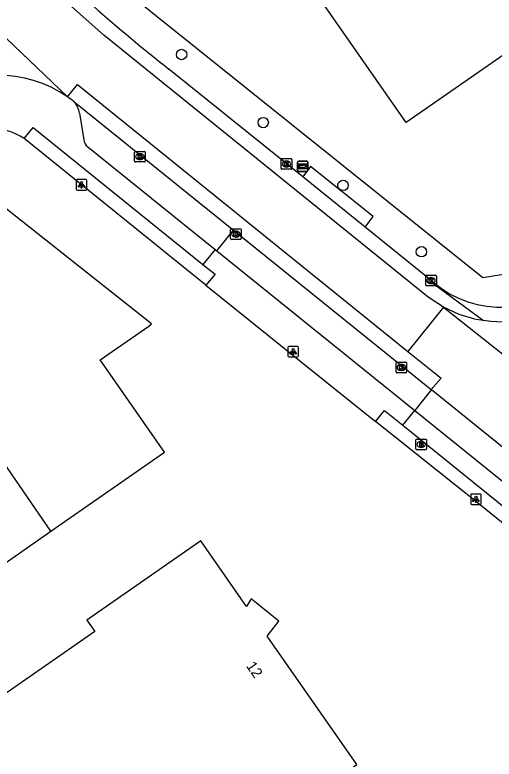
# Model space of a CAD drawing. Extents: x 156651 to 158072, y 387631 to 388990.
# Drawn here: x 157301.5 to 157346.7, y 388033.4 to 388103.6 of the extents above; entities that cross this region are included whole.
import ezdxf

# ---------------------------------------------------------------- set-up
doc = ezdxf.new("R2010")
doc.units = 0
for name, color, linetype in [('IMGEO_Berm_groen', 7, 'Continuous'), ('IMGEO_Boom', 7, 'Continuous'), ('IMGEO_Brandkraan', 7, 'Continuous'), ('IMGEO_Groenvoorziening', 7, 'Continuous'), ('IMGEO_Hek', 7, 'Continuous'), ('IMGEO_Kolk', 7, 'Continuous'), ('IMGEO_Lichtpunt', 7, 'Continuous'), ('IMGEO_Pand', 7, 'Continuous'), ('IMGEO_Pand_nummerreeks', 7, 'Continuous'), ('IMGEO_Rijbaan_lokaal_gesloten', 7, 'Continuous'), ('IMGEO_Voetpad_open', 7, 'Continuous'), ('IMGEO_Wegwijzer', 7, 'Continuous')]:
    doc.layers.add(name, color=color, linetype=linetype)

msp = doc.modelspace()

# ---------------------------------------------------------------- linework, layer by layer
at = {"layer": 'IMGEO_Berm_groen'}
for points in [[(157304.594, 388111.931), (157309.704, 388107.668), (157345.604, 388078.857), (157350.282, 388079.607), (157353.239, 388083.252)], [(157334.514, 388083.582), (157335.28, 388084.592), (157329.374, 388089.304), (157328.627, 388088.335)]]:
    msp.add_lwpolyline(points, dxfattribs=at)
at = {"layer": 'IMGEO_Boom'}
for centre in [(157317.224, 388099.879), (157324.909, 388093.454), (157332.436, 388087.541), (157339.812, 388081.28)]:
    msp.add_circle(centre, 0.489, dxfattribs=at)
at = {"layer": 'IMGEO_Brandkraan'}
for p, q in [((157339.292, 388062.681), (157339.292, 388063.533)), ((157339.367, 388063.607), (157340.219, 388063.607)), ((157339.78, 388063.387), (157339.805, 388063.387)), ((157340.293, 388063.533), (157340.293, 388062.681)), ((157340.219, 388062.607), (157339.367, 388062.607)), ((157339.803, 388062.827), (157339.778, 388062.827))]:
    msp.add_line(p, q, dxfattribs=at)
for points in [[(157339.292, 388062.681), (157339.292, 388063.533)], [(157339.367, 388063.607), (157340.219, 388063.607)], [(157339.64, 388063.307), (157339.64, 388062.907), (157339.853, 388062.907)], [(157339.871, 388063.307), (157339.64, 388063.307)], [(157339.819, 388063.226), (157339.765, 388063.226), (157339.765, 388063.15)], [(157339.765, 388063.15), (157339.818, 388063.15)], [(157339.827, 388063.074), (157339.765, 388063.074), (157339.765, 388062.993)], [(157340.293, 388063.533), (157340.293, 388062.681)], [(157340.219, 388062.607), (157339.367, 388062.607)], [(157339.765, 388062.993), (157339.827, 388062.993)]]:
    msp.add_lwpolyline(points, dxfattribs=at)
for centre, radius, start, end in [((157339.369, 388063.531), 0.0765, 91.55205, 178.44795), ((157339.369, 388063.531), 0.0765, 91.55205, 178.44795), ((157339.82, 388063.188), 0.0379, 267.82845, 90.93552), ((157339.828, 388063.033), 0.0404, 269.87594, 90.50774), ((157339.875, 388063.162), 0.145, 59.4692, 91.53667), ((157339.9, 388063.209), 0.0922, 285.51372, 58.15012), ((157339.905, 388063.017), 0.105, 301.31148, 78.98903), ((157340.217, 388063.531), 0.0765, 1.55205, 88.44795), ((157340.217, 388063.531), 0.0765, 1.55205, 88.44795), ((157339.369, 388062.683), 0.0765, 181.55205, 268.44795), ((157339.369, 388062.683), 0.0765, 181.55205, 268.44795), ((157339.859, 388063.158), 0.251, 268.66757, 293.53466), ((157340.217, 388062.683), 0.0765, 271.55205, 358.44795), ((157340.217, 388062.683), 0.0765, 271.55205, 358.44795)]:
    msp.add_arc(centre, radius, start, end, dxfattribs=at)
for centre, major_axis, ratio, start_param, end_param in [((157339.779, 388063.107), (-0.387, 0.002), 0.722429, 4.712389, 7.853982), ((157339.804, 388063.107), (-0.39, 0.002), 0.717154, 1.570796, 4.712389)]:
    msp.add_ellipse(centre, major_axis=major_axis, ratio=ratio, start_param=start_param, end_param=end_param, dxfattribs=at)
at = {"layer": 'IMGEO_Groenvoorziening'}
for points in [[(157319.509, 388078.127), (157302.386, 388091.949)], [(157363.942, 388041.441), (157361.367, 388044.157), (157360.422, 388045.039), (157356.641, 388048.292), (157345.073, 388057.645), (157335.501, 388065.276)]]:
    msp.add_lwpolyline(points, dxfattribs=at)
at = {"layer": 'IMGEO_Hek'}
msp.add_lwpolyline([(157304.594, 388111.931), (157309.704, 388107.668), (157345.604, 388078.857), (157350.282, 388079.607), (157353.239, 388083.252)], dxfattribs=at)
at = {"layer": 'IMGEO_Kolk'}
for p, q in [((157312.792, 388089.82), (157312.792, 388090.672)), ((157312.867, 388090.746), (157313.719, 388090.746)), ((157313.28, 388090.526), (157313.305, 388090.526)), ((157313.793, 388090.672), (157313.793, 388089.82)), ((157313.719, 388089.746), (157312.867, 388089.746)), ((157313.303, 388089.966), (157313.278, 388089.966)), ((157326.603, 388089.131), (157326.603, 388089.983)), ((157326.678, 388090.057), (157327.53, 388090.057)), ((157327.091, 388089.837), (157327.116, 388089.837)), ((157327.604, 388089.983), (157327.604, 388089.131)), ((157327.53, 388089.057), (157326.678, 388089.057)), ((157327.114, 388089.277), (157327.089, 388089.277)), ((157321.911, 388083.443), (157322.763, 388083.443)), ((157321.836, 388082.517), (157321.836, 388083.369)), ((157322.324, 388083.223), (157322.349, 388083.223)), ((157322.837, 388083.369), (157322.837, 388082.517)), ((157322.763, 388082.443), (157321.911, 388082.443)), ((157322.347, 388082.663), (157322.322, 388082.663)), ((157340.223, 388078.132), (157340.223, 388078.984)), ((157340.298, 388079.058), (157341.15, 388079.058)), ((157340.711, 388078.838), (157340.736, 388078.838)), ((157341.224, 388078.984), (157341.224, 388078.132)), ((157341.15, 388078.058), (157340.298, 388078.058)), ((157340.734, 388078.278), (157340.709, 388078.278)), ((157337.424, 388069.939), (157337.424, 388070.791)), ((157337.499, 388070.865), (157338.351, 388070.865)), ((157338.425, 388070.791), (157338.425, 388069.939)), ((157337.935, 388070.085), (157337.91, 388070.085)), ((157337.912, 388070.645), (157337.937, 388070.645)), ((157338.351, 388069.865), (157337.499, 388069.865))]:
    msp.add_line(p, q, dxfattribs=at)
for points in [[(157312.792, 388089.82), (157312.792, 388090.672)], [(157312.867, 388090.746), (157313.719, 388090.746)], [(157313.113, 388090.446), (157313.236, 388090.446), (157313.236, 388090.295), (157313.366, 388090.446), (157313.53, 388090.446), (157313.384, 388090.295), (157313.537, 388090.046), (157313.385, 388090.046), (157313.3, 388090.21), (157313.236, 388090.143), (157313.236, 388090.046), (157313.113, 388090.046), (157313.113, 388090.446)], [(157313.793, 388090.672), (157313.793, 388089.82)], [(157313.719, 388089.746), (157312.867, 388089.746)], [(157326.603, 388089.131), (157326.603, 388089.983)], [(157326.678, 388090.057), (157327.53, 388090.057)], [(157326.924, 388089.757), (157327.047, 388089.757), (157327.047, 388089.606), (157327.177, 388089.757), (157327.341, 388089.757), (157327.195, 388089.606), (157327.348, 388089.357), (157327.196, 388089.357), (157327.111, 388089.521), (157327.047, 388089.454), (157327.047, 388089.357), (157326.924, 388089.357), (157326.924, 388089.757)], [(157327.604, 388089.983), (157327.604, 388089.131)], [(157327.53, 388089.057), (157326.678, 388089.057)], [(157321.911, 388083.443), (157322.763, 388083.443)], [(157321.836, 388082.517), (157321.836, 388083.369)], [(157322.157, 388083.143), (157322.28, 388083.143), (157322.28, 388082.992), (157322.41, 388083.143), (157322.574, 388083.143), (157322.428, 388082.992), (157322.581, 388082.743), (157322.429, 388082.743), (157322.344, 388082.907), (157322.28, 388082.84), (157322.28, 388082.743), (157322.157, 388082.743), (157322.157, 388083.143)], [(157322.837, 388083.369), (157322.837, 388082.517)], [(157322.763, 388082.443), (157321.911, 388082.443)], [(157340.223, 388078.132), (157340.223, 388078.984)], [(157340.298, 388079.058), (157341.15, 388079.058)], [(157340.544, 388078.758), (157340.667, 388078.758), (157340.667, 388078.607), (157340.797, 388078.758), (157340.961, 388078.758), (157340.815, 388078.607), (157340.968, 388078.358), (157340.816, 388078.358), (157340.731, 388078.522), (157340.667, 388078.455), (157340.667, 388078.358), (157340.544, 388078.358), (157340.544, 388078.758)], [(157341.224, 388078.984), (157341.224, 388078.132)], [(157341.15, 388078.058), (157340.298, 388078.058)], [(157337.424, 388069.939), (157337.424, 388070.791)], [(157337.499, 388070.865), (157338.351, 388070.865)], [(157338.425, 388070.791), (157338.425, 388069.939)], [(157337.745, 388070.565), (157337.868, 388070.565), (157337.868, 388070.414), (157337.998, 388070.565), (157338.162, 388070.565), (157338.016, 388070.414), (157338.169, 388070.165), (157338.017, 388070.165), (157337.932, 388070.329), (157337.868, 388070.262), (157337.868, 388070.165), (157337.745, 388070.165), (157337.745, 388070.565)], [(157338.351, 388069.865), (157337.499, 388069.865)]]:
    msp.add_lwpolyline(points, dxfattribs=at)
for centre, start, end in [((157312.869, 388090.67), 91.55205, 178.44795), ((157312.869, 388090.67), 91.55205, 178.44795), ((157313.717, 388090.67), 1.55205, 88.44795), ((157313.717, 388090.67), 1.55205, 88.44795), ((157312.869, 388089.822), 181.55205, 268.44795), ((157312.869, 388089.822), 181.55205, 268.44795), ((157313.717, 388089.822), 271.55205, 358.44795), ((157313.717, 388089.822), 271.55205, 358.44795), ((157326.68, 388089.981), 91.55205, 178.44795), ((157326.68, 388089.981), 91.55205, 178.44795), ((157327.528, 388089.981), 1.55205, 88.44795), ((157327.528, 388089.981), 1.55205, 88.44795), ((157326.68, 388089.133), 181.55205, 268.44795), ((157326.68, 388089.133), 181.55205, 268.44795), ((157327.528, 388089.133), 271.55205, 358.44795), ((157327.528, 388089.133), 271.55205, 358.44795), ((157321.913, 388083.367), 91.55205, 178.44795), ((157321.913, 388083.367), 91.55205, 178.44795), ((157322.761, 388083.367), 1.55205, 88.44795), ((157322.761, 388083.367), 1.55205, 88.44795), ((157321.913, 388082.519), 181.55205, 268.44795), ((157321.913, 388082.519), 181.55205, 268.44795), ((157322.761, 388082.519), 271.55205, 358.44795), ((157322.761, 388082.519), 271.55205, 358.44795), ((157340.3, 388078.982), 91.55205, 178.44795), ((157340.3, 388078.982), 91.55205, 178.44795), ((157341.148, 388078.982), 1.55205, 88.44795), ((157341.148, 388078.982), 1.55205, 88.44795), ((157340.3, 388078.134), 181.55205, 268.44795), ((157340.3, 388078.134), 181.55205, 268.44795), ((157341.148, 388078.134), 271.55205, 358.44795), ((157341.148, 388078.134), 271.55205, 358.44795), ((157337.501, 388070.789), 91.55205, 178.44795), ((157337.501, 388070.789), 91.55205, 178.44795), ((157338.349, 388070.789), 1.55205, 88.44795), ((157338.349, 388070.789), 1.55205, 88.44795), ((157337.501, 388069.941), 181.55205, 268.44795), ((157337.501, 388069.941), 181.55205, 268.44795), ((157338.349, 388069.941), 271.55205, 358.44795), ((157338.349, 388069.941), 271.55205, 358.44795)]:
    msp.add_arc(centre, 0.0765, start, end, dxfattribs=at)
for centre, major_axis, ratio, start_param, end_param in [((157313.279, 388090.246), (-0.387, 0.002), 0.722429, 4.712389, 7.853982), ((157313.304, 388090.246), (-0.39, 0.002), 0.717154, 1.570796, 4.712389), ((157327.09, 388089.557), (-0.387, 0.002), 0.722429, 4.712389, 7.853982), ((157327.115, 388089.557), (-0.39, 0.002), 0.717154, 1.570796, 4.712389), ((157322.323, 388082.943), (-0.387, 0.002), 0.722429, 4.712389, 7.853982), ((157322.348, 388082.943), (-0.39, 0.002), 0.717154, 1.570796, 4.712389), ((157340.71, 388078.558), (-0.387, 0.002), 0.722429, 4.712389, 7.853982), ((157340.735, 388078.558), (-0.39, 0.002), 0.717154, 1.570796, 4.712389), ((157337.911, 388070.365), (-0.387, 0.002), 0.722429, 4.712389, 7.853982), ((157337.936, 388070.365), (-0.39, 0.002), 0.717154, 1.570796, 4.712389)]:
    msp.add_ellipse(centre, major_axis=major_axis, ratio=ratio, start_param=start_param, end_param=end_param, dxfattribs=at)
at = {"layer": 'IMGEO_Lichtpunt'}
for p, q in [((157307.292, 388087.991), (157307.292, 388087.184)), ((157307.292, 388087.991), (157307.292, 388087.184)), ((157308.194, 388088.086), (157307.386, 388088.086)), ((157308.194, 388088.086), (157307.386, 388088.086)), ((157308.288, 388087.184), (157308.288, 388087.991)), ((157308.288, 388087.184), (157308.288, 388087.991)), ((157307.386, 388087.09), (157308.194, 388087.09)), ((157307.386, 388087.09), (157308.194, 388087.09)), ((157327.241, 388072.259), (157327.241, 388071.452)), ((157327.241, 388072.259), (157327.241, 388071.452)), ((157328.143, 388072.354), (157327.335, 388072.354)), ((157328.143, 388072.354), (157327.335, 388072.354)), ((157328.237, 388071.452), (157328.237, 388072.259)), ((157328.237, 388071.452), (157328.237, 388072.259)), ((157327.335, 388071.358), (157328.143, 388071.358)), ((157327.335, 388071.358), (157328.143, 388071.358)), ((157344.457, 388058.336), (157344.457, 388057.529)), ((157344.457, 388058.336), (157344.457, 388057.529)), ((157345.359, 388058.431), (157344.551, 388058.431)), ((157345.359, 388058.431), (157344.551, 388058.431)), ((157345.453, 388057.529), (157345.453, 388058.336)), ((157345.453, 388057.529), (157345.453, 388058.336)), ((157344.551, 388057.435), (157345.359, 388057.435)), ((157344.551, 388057.435), (157345.359, 388057.435))]:
    msp.add_line(p, q, dxfattribs=at)
for points in [[(157307.666, 388087.655), (157307.705, 388087.627), (157307.517, 388087.365), (157307.479, 388087.392), (157307.666, 388087.655)], [(157307.768, 388087.607), (157307.815, 388087.607), (157307.815, 388087.285), (157307.768, 388087.285), (157307.768, 388087.607)], [(157307.878, 388087.627), (157307.916, 388087.654), (157308.103, 388087.392), (157308.064, 388087.364), (157307.878, 388087.627)], [(157327.615, 388071.923), (157327.654, 388071.895), (157327.466, 388071.633), (157327.428, 388071.66), (157327.615, 388071.923)], [(157327.717, 388071.875), (157327.764, 388071.875), (157327.764, 388071.553), (157327.717, 388071.553), (157327.717, 388071.875)], [(157327.827, 388071.895), (157327.865, 388071.922), (157328.052, 388071.66), (157328.013, 388071.632), (157327.827, 388071.895)], [(157344.831, 388058), (157344.87, 388057.972), (157344.682, 388057.71), (157344.644, 388057.737), (157344.831, 388058)], [(157344.933, 388057.952), (157344.98, 388057.952), (157344.98, 388057.63), (157344.933, 388057.63), (157344.933, 388057.952)], [(157345.043, 388057.972), (157345.081, 388057.999), (157345.268, 388057.737), (157345.229, 388057.709), (157345.043, 388057.972)]]:
    msp.add_lwpolyline(points, dxfattribs=at)
for centre in [(157307.791, 388087.789), (157327.74, 388072.057), (157344.956, 388058.134)]:
    msp.add_circle(centre, 0.0994, dxfattribs=at)
for centre, start, end in [((157307.386, 388087.991), 90, 180), ((157307.386, 388087.991), 90, 180), ((157308.194, 388087.991), 0, 90), ((157308.194, 388087.991), 0, 90), ((157307.386, 388087.184), 180, 270), ((157307.386, 388087.184), 180, 270), ((157308.194, 388087.184), 270, 0), ((157308.194, 388087.184), 270, 360), ((157327.335, 388072.259), 90, 180), ((157327.335, 388072.259), 90, 180), ((157328.143, 388072.259), 0, 90), ((157328.143, 388072.259), 0, 90), ((157327.335, 388071.452), 180, 270), ((157327.335, 388071.452), 180, 270), ((157328.143, 388071.452), 270, 0), ((157328.143, 388071.452), 270, 360), ((157344.551, 388058.336), 90, 180), ((157344.551, 388058.336), 90, 180), ((157345.359, 388058.336), 0, 90), ((157345.359, 388058.336), 0, 90), ((157344.551, 388057.529), 180, 270), ((157344.551, 388057.529), 180, 270), ((157345.359, 388057.529), 270, 0), ((157345.359, 388057.529), 270, 360)]:
    msp.add_arc(centre, 0.0946, start, end, dxfattribs=at)
at = {"layer": 'IMGEO_Pand'}
for points in [[(157351.143, 388160.273), (157367.369, 388137.046), (157375.029, 388126.081), (157374.884, 388125.98), (157371, 388123.278), (157373.931, 388119.066), (157374.291, 388118.549), (157359.447, 388108.199), (157357.92, 388110.389), (157354.876, 388108.287), (157356.429, 388106.057), (157338.379, 388093.469), (157327.058, 388109.73), (157327.201, 388109.843), (157311.351, 388132.544), (157338.607, 388151.537), (157351.143, 388160.273)], [(157304.913, 388054.921), (157315.596, 388062.375), (157309.547, 388071.083), (157314.137, 388074.254), (157314.384, 388074.482), (157299.126, 388086.551), (157295.291, 388083.861), (157295.474, 388083.614), (157295.673, 388083.732), (157296.83, 388082.08), (157290.538, 388077.719), (157290.349, 388077.923), (157289.283, 388077.665)], [(157304.913, 388054.921), (157289.283, 388077.665)], [(157295.004, 388048.007), (157304.913, 388054.921)], [(157297.752, 388003.524), (157297.944, 388003.658), (157299.616, 388001.233), (157322.97, 388017.506), (157327.072, 388020.364), (157323.352, 388025.662), (157333.716, 388032.919), (157325.284, 388045.037), (157326.381, 388046.439), (157323.784, 388048.53), (157323.348, 388047.818), (157319.026, 388054.029), (157308.289, 388046.541), (157309.049, 388045.451), (157300.378, 388039.443), (157294.657, 388047.688)]]:
    msp.add_lwpolyline(points, dxfattribs=at)
at = {"layer": 'IMGEO_Rijbaan_lokaal_gesloten'}
for points in [[(157341.899, 388076.038), (157340.456, 388076.982), (157309.901, 388101.717), (157302.391, 388108.413), (157297.417, 388113.326), (157292.839, 388118.359), (157292.715, 388118.524), (157290.068, 388122.059), (157284.128, 388130.537), (157250.785, 388178.4), (157218.017, 388225.194), (157168.536, 388296.106), (157166.328, 388299.54), (157165.346, 388302.72), (157165.232, 388304.849), (157165.572, 388307.171), (157166.44, 388309.461), (157166.862, 388310.136)], [(157519.658, 388255.905), (157508.983, 388245.953), (157482.524, 388221.195), (157472.586, 388211.776), (157466.448, 388206.061), (157458.709, 388198.857), (157451.011, 388191.483), (157442.081, 388182.987), (157433.998, 388174.762), (157428.31, 388168.424), (157418.054, 388155.99), (157409.349, 388145.114), (157397.82, 388130.747), (157372.577, 388099.512), (157356.41, 388079.268), (157355.48, 388078.115), (157354.015, 388076.833), (157353.016, 388076.181), (157352.205, 388075.752), (157350.909, 388075.228), (157349.26, 388074.812), (157347.485, 388074.649), (157346.364, 388074.69), (157345.672, 388074.796)], [(157306.474, 388095.88), (157287.657, 388113.917)], [(157328.627, 388088.335), (157316.025, 388098.512)], [(157306.474, 388095.88), (157307.404, 388097.063), (157338.534, 388071.878)], [(157307.076, 388095.433), (157322.115, 388083.308)], [(157334.514, 388083.582), (157328.627, 388088.335)], [(157340.899, 388078.426), (157334.514, 388083.582)], [(157322.115, 388083.308), (157340.735, 388068.296)], [(157340.899, 388078.426), (157340.891, 388078.329), (157345.672, 388074.796)], [(157341.899, 388076.038), (157338.534, 388071.878)], [(157345.672, 388074.796), (157344.981, 388074.902), (157344.863, 388074.92), (157343.374, 388075.363), (157341.899, 388076.038)], [(157341.899, 388076.038), (157363.348, 388059.054)], [(157338.534, 388071.878), (157341.664, 388069.346), (157340.735, 388068.296)], [(157340.735, 388068.296), (157340.763, 388068.274)], [(157340.763, 388068.274), (157359.484, 388053.181)]]:
    msp.add_lwpolyline(points, dxfattribs=at)
for centre, radius, start, end in [((157412.121, 388221.186), 155.831, 228.52726, 231.92667), ((157299.948, 388086.449), 11.469, 55.31799, 125.98639), ((157300.616, 388087.362), 10.338, 51.32684, 55.48355), ((157347.333, 388085.955), 9.904, 229.48202, 315.91032)]:
    msp.add_arc(centre, radius, start, end, dxfattribs=at)
at = {"layer": 'IMGEO_Voetpad_open'}
for points in [[(157307.596, 388094.333), (157307.995, 388091.832)], [(157302.386, 388091.949), (157303.23, 388092.985), (157319.233, 388080.076)], [(157308.387, 388091.171), (157320.382, 388081.503)], [(157320.551, 388081.367), (157322.115, 388083.308)], [(157320.382, 388081.503), (157319.233, 388080.076)], [(157320.382, 388081.503), (157320.551, 388081.367)], [(157320.551, 388081.367), (157339.186, 388066.318)], [(157319.233, 388080.076), (157320.37, 388079.154), (157319.509, 388078.127)], [(157319.509, 388078.127), (157328.331, 388071.037), (157335.501, 388065.276)], [(157340.763, 388068.274), (157339.186, 388066.318)], [(157335.501, 388065.276), (157336.327, 388066.305), (157338.064, 388064.911)], [(157338.064, 388064.911), (157339.186, 388066.318)], [(157339.186, 388066.318), (157357.849, 388051.255)], [(157338.064, 388064.911), (157356.767, 388049.806)]]:
    msp.add_lwpolyline(points, dxfattribs=at)
for centre, radius, start, end in [((157305.598, 388094.061), 2.017, 7.74508, 42.85768), ((157298.669, 388086.199), 6.847, 57.12186, 114.64495), ((157309.026, 388091.996), 1.044, 189.06482, 232.27452)]:
    msp.add_arc(centre, radius, start, end, dxfattribs=at)
at = {"layer": 'IMGEO_Wegwijzer'}
for p, q in [((157328.128, 388088.934), (157328.128, 388089.734)), ((157328.128, 388089.734), (157328.128, 388088.934)), ((157328.228, 388089.834), (157329.018, 388089.834)), ((157329.018, 388089.834), (157328.228, 388089.834)), ((157329.118, 388089.734), (157329.118, 388088.934)), ((157329.118, 388088.934), (157329.118, 388089.734)), ((157329.018, 388088.834), (157328.228, 388088.834)), ((157328.228, 388088.834), (157329.018, 388088.834))]:
    msp.add_line(p, q, dxfattribs=at)
for points in [[(157328.229, 388089.566), (157329.017, 388089.566), (157329.017, 388089.102), (157328.229, 388089.102), (157328.229, 388089.566)], [(157328.294, 388089.418), (157328.294, 388089.334), (157328.294, 388089.25), (157328.705, 388089.25), (157328.705, 388089.167), (157328.952, 388089.334), (157328.705, 388089.501), (157328.705, 388089.418), (157328.294, 388089.418)]]:
    msp.add_lwpolyline(points, dxfattribs=at)
for centre, start, end in [((157328.228, 388089.734), 90, 180), ((157328.228, 388089.734), 90, 180), ((157329.018, 388089.734), 0, 90), ((157329.018, 388089.734), 360, 90), ((157328.228, 388088.934), 180, 270), ((157328.228, 388088.934), 180, 270), ((157329.018, 388088.934), 270, 0), ((157329.018, 388088.934), 270, 0)]:
    msp.add_arc(centre, 0.1, start, end, dxfattribs=at)

# ---------------------------------------------------------------- texts
at = {"layer": 'IMGEO_Pand_nummerreeks'}
msp.add_text('12', height=1, rotation=304.83562, dxfattribs=at).set_placement((157323.258, 388042.206))

doc.saveas('drawing.dxf')
